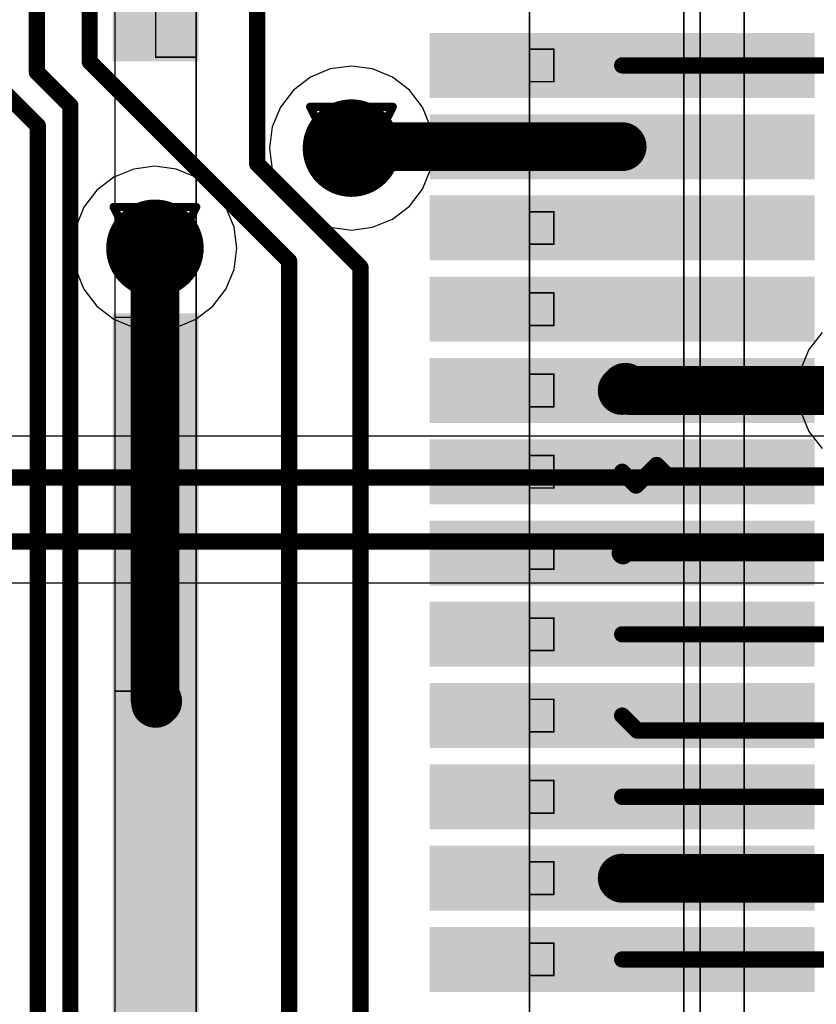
# Model space of a CAD drawing. Header units: millimetres. Extents: x 138 to 555, y 26 to 334.
# Tile 535 of 656: x 293.98 to 298.88, y 210.48 to 216.54. Entities that reach past the tile are written whole.
import ezdxf

# ---------------------------------------------------------------- set-up
doc = ezdxf.new("R2010")
doc.units = ezdxf.units.MM
for name, color, linetype in [('BottomLayer', 5, 'Continuous'), ('DrillDrawing', 1, 'Continuous'), ('Mechanical27', 56, 'Continuous'), ('MidLayer1', 16, 'Continuous'), ('MidLayer2', 76, 'Continuous'), ('MidLayer3', 90, 'Continuous'), ('MidLayer4', 156, 'Continuous'), ('MultiLayer', 9, 'Continuous'), ('TopLayer', 1, 'Continuous'), ('TopPaste', 8, 'Continuous'), ('TopSolder', 216, 'Continuous'), ('ViaHoleLayer', 16, 'Continuous')]:
    doc.layers.add(name, color=color, linetype=linetype)

# ---------------------------------------------------------------- blocks, each defined once
blk = doc.blocks.new('CON_SAMTEC_QSH_060_01_L_D_A_944')
at = {"layer": 'Mechanical27', "const_width": 0.01}
for points in [[(20.635, 3.62), (-20.635, 3.62)], [(18.547, 3.35), (-18.55, 3.35)], [(18.5, 3.25), (-18.5, 3.25)], [(9.35, 2.45), (9.15, 2.45)], [(9.15, 2.3), (9.15, 2.45)], [(9.35, 2.3), (9.35, 2.45)], [(9.85, 2.45), (9.65, 2.45)], [(9.65, 2.3), (9.65, 2.45)], [(9.85, 2.3), (9.85, 2.45)], [(10.35, 2.45), (10.15, 2.45)], [(10.15, 2.3), (10.15, 2.45)], [(10.35, 2.3), (10.35, 2.45)], [(10.85, 2.45), (10.65, 2.45)], [(10.65, 2.3), (10.65, 2.45)], [(10.85, 2.3), (10.85, 2.45)], [(11.35, 2.45), (11.15, 2.45)], [(11.15, 2.3), (11.15, 2.45)], [(11.35, 2.3), (11.35, 2.45)], [(11.85, 2.45), (11.65, 2.45)], [(11.65, 2.3), (11.65, 2.45)], [(11.85, 2.3), (11.85, 2.45)], [(12.35, 2.45), (12.15, 2.45)], [(12.15, 2.3), (12.15, 2.45)], [(12.35, 2.3), (12.35, 2.45)], [(12.85, 2.45), (12.65, 2.45)], [(12.65, 2.3), (12.65, 2.45)], [(12.85, 2.3), (12.85, 2.45)], [(13.35, 2.45), (13.15, 2.45)], [(13.15, 2.3), (13.15, 2.45)], [(13.35, 2.3), (13.35, 2.45)], [(13.85, 2.45), (13.65, 2.45)], [(13.65, 2.3), (13.65, 2.45)], [(13.85, 2.3), (13.85, 2.45)], [(14.35, 2.45), (14.15, 2.45)], [(14.15, 2.3), (14.15, 2.45)], [(14.35, 2.3), (14.35, 2.45)], [(14.85, 2.45), (14.65, 2.45)], [(14.65, 2.3), (14.65, 2.45)], [(14.85, 2.3), (14.85, 2.45)], [(18, 2.3), (2, 2.3)], [(9.35, 2.3), (9.15, 2.3)], [(9.85, 2.3), (9.65, 2.3)], [(10.35, 2.3), (10.15, 2.3)], [(10.85, 2.3), (10.65, 2.3)], [(11.35, 2.3), (11.15, 2.3)], [(11.85, 2.3), (11.65, 2.3)], [(12.35, 2.3), (12.15, 2.3)], [(12.85, 2.3), (12.65, 2.3)], [(13.35, 2.3), (13.15, 2.3)], [(13.85, 2.3), (13.65, 2.3)], [(14.35, 2.3), (14.15, 2.3)], [(14.85, 2.3), (14.65, 2.3)], [(18, 0.25), (2, 0.25)], [(9.2, 0.25), (6.9, 0.25)], [(9.2, 0), (9.2, 0.25)], [(9.2, 0), (6.9, 0)], [(13.1, 0), (10.8, 0)], [(10.8, -0.25), (10.8, 0)], [(13.1, -0.25), (13.1, 0)], [(18, -0.25), (2, -0.25)], [(13.1, -0.25), (10.8, -0.25)]]:
    blk.add_lwpolyline(points, dxfattribs=at)
at = {"layer": 'Mechanical27', "const_width": 0.005}
for points in [[(9.1475, 2.45, 1), (9.1525, 2.45, 1)], [(9.1475, 2.45, 1), (9.1525, 2.45, 1)], [(9.3475, 2.45, 1), (9.3525, 2.45, 1)], [(9.3475, 2.45, 1), (9.3525, 2.45, 1)], [(9.6475, 2.45, 1), (9.6525, 2.45, 1)], [(9.6475, 2.45, 1), (9.6525, 2.45, 1)], [(9.8475, 2.45, 1), (9.8525, 2.45, 1)], [(9.8475, 2.45, 1), (9.8525, 2.45, 1)], [(10.1475, 2.45, 1), (10.1525, 2.45, 1)], [(10.1475, 2.45, 1), (10.1525, 2.45, 1)], [(10.3475, 2.45, 1), (10.3525, 2.45, 1)], [(10.3475, 2.45, 1), (10.3525, 2.45, 1)], [(10.6475, 2.45, 1), (10.6525, 2.45, 1)], [(10.6475, 2.45, 1), (10.6525, 2.45, 1)], [(10.8475, 2.45, 1), (10.8525, 2.45, 1)], [(10.8475, 2.45, 1), (10.8525, 2.45, 1)], [(11.1475, 2.45, 1), (11.1525, 2.45, 1)], [(11.1475, 2.45, 1), (11.1525, 2.45, 1)], [(11.3475, 2.45, 1), (11.3525, 2.45, 1)], [(11.3475, 2.45, 1), (11.3525, 2.45, 1)], [(11.6475, 2.45, 1), (11.6525, 2.45, 1)], [(11.6475, 2.45, 1), (11.6525, 2.45, 1)], [(11.8475, 2.45, 1), (11.8525, 2.45, 1)], [(11.8475, 2.45, 1), (11.8525, 2.45, 1)], [(12.1475, 2.45, 1), (12.1525, 2.45, 1)], [(12.1475, 2.45, 1), (12.1525, 2.45, 1)], [(12.3475, 2.45, 1), (12.3525, 2.45, 1)], [(12.3475, 2.45, 1), (12.3525, 2.45, 1)], [(12.6475, 2.45, 1), (12.6525, 2.45, 1)], [(12.6475, 2.45, 1), (12.6525, 2.45, 1)], [(12.8475, 2.45, 1), (12.8525, 2.45, 1)], [(12.8475, 2.45, 1), (12.8525, 2.45, 1)], [(13.1475, 2.45, 1), (13.1525, 2.45, 1)], [(13.1475, 2.45, 1), (13.1525, 2.45, 1)], [(13.3475, 2.45, 1), (13.3525, 2.45, 1)], [(13.3475, 2.45, 1), (13.3525, 2.45, 1)], [(13.6475, 2.45, 1), (13.6525, 2.45, 1)], [(13.6475, 2.45, 1), (13.6525, 2.45, 1)], [(13.8475, 2.45, 1), (13.8525, 2.45, 1)], [(13.8475, 2.45, 1), (13.8525, 2.45, 1)], [(14.1475, 2.45, 1), (14.1525, 2.45, 1)], [(14.1475, 2.45, 1), (14.1525, 2.45, 1)], [(14.3475, 2.45, 1), (14.3525, 2.45, 1)], [(14.3475, 2.45, 1), (14.3525, 2.45, 1)], [(14.6475, 2.45, 1), (14.6525, 2.45, 1)], [(14.6475, 2.45, 1), (14.6525, 2.45, 1)], [(14.8475, 2.45, 1), (14.8525, 2.45, 1)], [(14.8475, 2.45, 1), (14.8525, 2.45, 1)], [(9.1475, 2.3, 1), (9.1525, 2.3, 1)], [(9.1475, 2.3, 1), (9.1525, 2.3, 1)], [(9.3475, 2.3, 1), (9.3525, 2.3, 1)], [(9.3475, 2.3, 1), (9.3525, 2.3, 1)], [(9.6475, 2.3, 1), (9.6525, 2.3, 1)], [(9.6475, 2.3, 1), (9.6525, 2.3, 1)], [(9.8475, 2.3, 1), (9.8525, 2.3, 1)], [(9.8475, 2.3, 1), (9.8525, 2.3, 1)], [(10.1475, 2.3, 1), (10.1525, 2.3, 1)], [(10.1475, 2.3, 1), (10.1525, 2.3, 1)], [(10.3475, 2.3, 1), (10.3525, 2.3, 1)], [(10.3475, 2.3, 1), (10.3525, 2.3, 1)], [(10.6475, 2.3, 1), (10.6525, 2.3, 1)], [(10.6475, 2.3, 1), (10.6525, 2.3, 1)], [(10.8475, 2.3, 1), (10.8525, 2.3, 1)], [(10.8475, 2.3, 1), (10.8525, 2.3, 1)], [(11.1475, 2.3, 1), (11.1525, 2.3, 1)], [(11.1475, 2.3, 1), (11.1525, 2.3, 1)], [(11.3475, 2.3, 1), (11.3525, 2.3, 1)], [(11.3475, 2.3, 1), (11.3525, 2.3, 1)], [(11.6475, 2.3, 1), (11.6525, 2.3, 1)], [(11.6475, 2.3, 1), (11.6525, 2.3, 1)], [(11.8475, 2.3, 1), (11.8525, 2.3, 1)], [(11.8475, 2.3, 1), (11.8525, 2.3, 1)], [(12.1475, 2.3, 1), (12.1525, 2.3, 1)], [(12.1475, 2.3, 1), (12.1525, 2.3, 1)], [(12.3475, 2.3, 1), (12.3525, 2.3, 1)], [(12.3475, 2.3, 1), (12.3525, 2.3, 1)], [(12.6475, 2.3, 1), (12.6525, 2.3, 1)], [(12.6475, 2.3, 1), (12.6525, 2.3, 1)], [(12.8475, 2.3, 1), (12.8525, 2.3, 1)], [(12.8475, 2.3, 1), (12.8525, 2.3, 1)], [(13.1475, 2.3, 1), (13.1525, 2.3, 1)], [(13.1475, 2.3, 1), (13.1525, 2.3, 1)], [(13.3475, 2.3, 1), (13.3525, 2.3, 1)], [(13.3475, 2.3, 1), (13.3525, 2.3, 1)], [(13.6475, 2.3, 1), (13.6525, 2.3, 1)], [(13.6475, 2.3, 1), (13.6525, 2.3, 1)], [(13.8475, 2.3, 1), (13.8525, 2.3, 1)], [(13.8475, 2.3, 1), (13.8525, 2.3, 1)], [(14.1475, 2.3, 1), (14.1525, 2.3, 1)], [(14.1475, 2.3, 1), (14.1525, 2.3, 1)], [(14.3475, 2.3, 1), (14.3525, 2.3, 1)], [(14.3475, 2.3, 1), (14.3525, 2.3, 1)], [(14.6475, 2.3, 1), (14.6525, 2.3, 1)], [(14.6475, 2.3, 1), (14.6525, 2.3, 1)], [(14.8475, 2.3, 1), (14.8525, 2.3, 1)], [(14.8475, 2.3, 1), (14.8525, 2.3, 1)], [(9.1975, 0.25, 1), (9.2025, 0.25, 1)], [(9.1975, 0.25, 1), (9.2025, 0.25, 1)], [(9.1975, 0, 1), (9.2025, 0, 1)], [(9.1975, 0, 1), (9.2025, 0, 1)], [(10.7975, 0, 1), (10.8025, 0, 1)], [(10.7975, 0, 1), (10.8025, 0, 1)], [(13.0975, 0, 1), (13.1025, 0, 1)], [(13.0975, 0, 1), (13.1025, 0, 1)], [(10.7975, -0.25, 1), (10.8025, -0.25, 1)], [(10.7975, -0.25, 1), (10.8025, -0.25, 1)], [(13.0975, -0.25, 1), (13.1025, -0.25, 1)], [(13.0975, -0.25, 1), (13.1025, -0.25, 1)]]:
    blk.add_lwpolyline(points, format="xyb", close=True, dxfattribs=at)
at = {"layer": 'TopLayer'}
for points in [[(9.4, 1.735), (9.4, 4.005), (9.1, 1.735), (9.1, 4.005)], [(9.9, 1.735), (9.9, 4.005), (9.6, 1.735), (9.6, 4.005)], [(10.4, 1.735), (10.4, 4.005), (10.1, 1.735), (10.1, 4.005)], [(10.9, 1.735), (10.9, 4.005), (10.6, 1.735), (10.6, 4.005)], [(11.4, 1.735), (11.4, 4.005), (11.1, 1.735), (11.1, 4.005)], [(11.9, 1.735), (11.9, 4.005), (11.6, 1.735), (11.6, 4.005)], [(12.4, 1.735), (12.4, 4.005), (12.1, 1.735), (12.1, 4.005)], [(12.9, 1.735), (12.9, 4.005), (12.6, 1.735), (12.6, 4.005)], [(13.4, 1.735), (13.4, 4.005), (13.1, 1.735), (13.1, 4.005)], [(13.9, 1.735), (13.9, 4.005), (13.6, 1.735), (13.6, 4.005)], [(14.4, 1.735), (14.4, 4.005), (14.1, 1.735), (14.1, 4.005)], [(14.9, 1.735), (14.9, 4.005), (14.6, 1.735), (14.6, 4.005)], [(4.475, -0.215), (9.175, -0.215), (4.475, 0.215), (9.175, 0.215)], [(10.825, -0.215), (15.525, -0.215), (10.825, 0.215), (15.525, 0.215)]]:
    blk.add_solid(points, dxfattribs=at)
at = {"layer": 'TopPaste'}
for points in [[(9.4, 1.735), (9.4, 4.005), (9.1, 1.735), (9.1, 4.005)], [(9.9, 1.735), (9.9, 4.005), (9.6, 1.735), (9.6, 4.005)], [(10.4, 1.735), (10.4, 4.005), (10.1, 1.735), (10.1, 4.005)], [(10.9, 1.735), (10.9, 4.005), (10.6, 1.735), (10.6, 4.005)], [(11.4, 1.735), (11.4, 4.005), (11.1, 1.735), (11.1, 4.005)], [(11.9, 1.735), (11.9, 4.005), (11.6, 1.735), (11.6, 4.005)], [(12.4, 1.735), (12.4, 4.005), (12.1, 1.735), (12.1, 4.005)], [(12.9, 1.735), (12.9, 4.005), (12.6, 1.735), (12.6, 4.005)], [(13.4, 1.735), (13.4, 4.005), (13.1, 1.735), (13.1, 4.005)], [(13.9, 1.735), (13.9, 4.005), (13.6, 1.735), (13.6, 4.005)], [(14.4, 1.735), (14.4, 4.005), (14.1, 1.735), (14.1, 4.005)], [(14.9, 1.735), (14.9, 4.005), (14.6, 1.735), (14.6, 4.005)], [(4.475, -0.215), (9.175, -0.215), (4.475, 0.215), (9.175, 0.215)], [(10.825, -0.215), (15.525, -0.215), (10.825, 0.215), (15.525, 0.215)]]:
    blk.add_solid(points, dxfattribs=at)
at = {"layer": 'TopSolder'}
for points in [[(9.45, 1.685), (9.45, 4.055), (9.05, 1.685), (9.05, 4.055)], [(9.95, 1.685), (9.95, 4.055), (9.55, 1.685), (9.55, 4.055)], [(10.45, 1.685), (10.45, 4.055), (10.05, 1.685), (10.05, 4.055)], [(10.95, 1.685), (10.95, 4.055), (10.55, 1.685), (10.55, 4.055)], [(11.45, 1.685), (11.45, 4.055), (11.05, 1.685), (11.05, 4.055)], [(11.95, 1.685), (11.95, 4.055), (11.55, 1.685), (11.55, 4.055)], [(12.45, 1.685), (12.45, 4.055), (12.05, 1.685), (12.05, 4.055)], [(12.95, 1.685), (12.95, 4.055), (12.55, 1.685), (12.55, 4.055)], [(13.45, 1.685), (13.45, 4.055), (13.05, 1.685), (13.05, 4.055)], [(13.95, 1.685), (13.95, 4.055), (13.55, 1.685), (13.55, 4.055)], [(14.45, 1.685), (14.45, 4.055), (14.05, 1.685), (14.05, 4.055)], [(14.95, 1.685), (14.95, 4.055), (14.55, 1.685), (14.55, 4.055)], [(4.425, -0.265), (9.225, -0.265), (4.425, 0.265), (9.225, 0.265)], [(10.775, -0.265), (15.575, -0.265), (10.775, 0.265), (15.575, 0.265)]]:
    blk.add_solid(points, dxfattribs=at)

msp = doc.modelspace()

# ---------------------------------------------------------------- linework, layer by layer
at = {"layer": 'BottomLayer'}
for p, q in [((300.0935, 213.9763), (291.6054, 213.9763)), ((290.749, 213.0739), (300.1356, 213.0739))]:
    msp.add_line(p, q, dxfattribs=at)
at = {"layer": 'BottomLayer', "const_width": 0.3}
for points in [[(295.875, 215.7486, 1), (296.175, 215.7486, 1)], [(294.6662, 215.1324, 1), (294.9662, 215.1324, 1)]]:
    msp.add_lwpolyline(points, format="xyb", close=True, dxfattribs=at)
at = {"layer": 'BottomLayer', "const_width": 0.1}
for points in [[(291.4998, 213.7214), (300.1991, 213.7214)], [(290.749, 213.3288), (300.3071, 213.3288)]]:
    msp.add_lwpolyline(points, dxfattribs=at)
at = {"layer": 'DrillDrawing', "const_width": 0.0508}
for points in [[(295.771, 216.0026), (296.279, 216.0026)], [(295.771, 216.0026), (296.025, 215.4946)], [(296.025, 215.4946), (296.279, 216.0026)], [(295.8726, 215.901), (296.1774, 215.901)], [(295.8726, 215.901), (296.025, 215.5962)], [(296.025, 215.5962), (296.1774, 215.901)], [(294.5622, 215.3864), (295.0702, 215.3864)], [(294.5622, 215.3864), (294.8162, 214.8784)], [(294.8162, 214.8784), (295.0702, 215.3864)], [(294.6638, 215.2848), (294.9686, 215.2848)], [(294.6638, 215.2848), (294.8162, 214.98)], [(294.8162, 214.98), (294.9686, 215.2848)]]:
    msp.add_lwpolyline(points, dxfattribs=at)
at = {"layer": 'DrillDrawing', "const_width": 0.0254}
for points in [[(295.7583, 216.0026, 1), (295.7837, 216.0026, 1)], [(295.7583, 216.0026, 1), (295.7837, 216.0026, 1)], [(296.2663, 216.0026, 1), (296.2917, 216.0026, 1)], [(296.2663, 216.0026, 1), (296.2917, 216.0026, 1)], [(295.8599, 215.901, 1), (295.8853, 215.901, 1)], [(295.8599, 215.901, 1), (295.8853, 215.901, 1)], [(296.1647, 215.901, 1), (296.1901, 215.901, 1)], [(296.1647, 215.901, 1), (296.1901, 215.901, 1)], [(296.0123, 215.5962, 1), (296.0377, 215.5962, 1)], [(296.0123, 215.5962, 1), (296.0377, 215.5962, 1)], [(296.0123, 215.4946, 1), (296.0377, 215.4946, 1)], [(296.0123, 215.4946, 1), (296.0377, 215.4946, 1)], [(294.5495, 215.3864, 1), (294.5749, 215.3864, 1)], [(294.5495, 215.3864, 1), (294.5749, 215.3864, 1)], [(295.0575, 215.3864, 1), (295.0829, 215.3864, 1)], [(295.0575, 215.3864, 1), (295.0829, 215.3864, 1)], [(294.6511, 215.2848, 1), (294.6765, 215.2848, 1)], [(294.6511, 215.2848, 1), (294.6765, 215.2848, 1)], [(294.9559, 215.2848, 1), (294.9813, 215.2848, 1)], [(294.9559, 215.2848, 1), (294.9813, 215.2848, 1)], [(294.8035, 214.98, 1), (294.8289, 214.98, 1)], [(294.8035, 214.98, 1), (294.8289, 214.98, 1)], [(294.8035, 214.8784, 1), (294.8289, 214.8784, 1)], [(294.8035, 214.8784, 1), (294.8289, 214.8784, 1)]]:
    msp.add_lwpolyline(points, format="xyb", close=True, dxfattribs=at)
at = {"layer": 'MidLayer1'}
for p, q in [((295.8945, 216.2357), (295.7728, 216.1853)), ((296.025, 216.2529), (295.8945, 216.2357)), ((296.1555, 216.2357), (296.025, 216.2529)), ((296.2772, 216.1853), (296.1555, 216.2357)), ((295.7728, 216.1853), (295.6684, 216.1052)), ((296.3816, 216.1052), (296.2772, 216.1853)), ((295.6684, 216.1052), (295.5883, 216.0007)), ((296.4617, 216.0007), (296.3816, 216.1052)), ((295.5883, 216.0007), (295.5379, 215.8791)), ((296.5121, 215.8791), (296.4617, 216.0007)), ((295.5379, 215.8791), (295.5207, 215.7486)), ((296.5293, 215.7486), (296.5121, 215.8791)), ((295.5207, 215.7486), (295.5379, 215.618)), ((296.5121, 215.618), (296.5293, 215.7486)), ((294.6857, 215.6196), (294.5641, 215.5692)), ((294.8162, 215.6368), (294.6857, 215.6196)), ((294.9468, 215.6196), (294.8162, 215.6368)), ((295.0684, 215.5692), (294.9468, 215.6196)), ((295.5379, 215.618), (295.5883, 215.4964)), ((296.4617, 215.4964), (296.5121, 215.618)), ((294.5641, 215.5692), (294.4596, 215.489)), ((295.1728, 215.489), (295.0684, 215.5692)), ((294.4596, 215.489), (294.3795, 215.3846)), ((295.253, 215.3846), (295.1728, 215.489)), ((295.5883, 215.4964), (295.6684, 215.392)), ((296.3816, 215.392), (296.4617, 215.4964)), ((294.3795, 215.3846), (294.3291, 215.263)), ((295.3034, 215.263), (295.253, 215.3846)), ((295.6684, 215.392), (295.7728, 215.3118)), ((296.2772, 215.3118), (296.3816, 215.392)), ((295.7728, 215.3118), (295.8945, 215.2614)), ((296.1555, 215.2614), (296.2772, 215.3118)), ((294.3291, 215.263), (294.3119, 215.1324)), ((295.3205, 215.1324), (295.3034, 215.263)), ((295.8945, 215.2614), (296.025, 215.2443)), ((296.025, 215.2443), (296.1555, 215.2614)), ((294.3119, 215.1324), (294.3291, 215.0019)), ((295.3034, 215.0019), (295.3205, 215.1324)), ((294.3291, 215.0019), (294.3795, 214.8803)), ((295.253, 214.8803), (295.3034, 215.0019)), ((294.3795, 214.8803), (294.4596, 214.7758)), ((295.1728, 214.7758), (295.253, 214.8803)), ((294.4596, 214.7758), (294.5641, 214.6957)), ((295.0684, 214.6957), (295.1728, 214.7758)), ((294.5641, 214.6957), (294.6857, 214.6453)), ((294.9468, 214.6453), (295.0684, 214.6957)), ((294.6857, 214.6453), (294.8162, 214.6281)), ((294.8162, 214.6281), (294.9468, 214.6453)), ((298.9199, 214.6139), (298.8398, 214.5095)), ((298.8398, 214.5095), (298.7894, 214.3878)), ((298.7894, 214.3878), (298.7722, 214.2573)), ((298.7722, 214.2573), (298.7894, 214.1268)), ((298.7894, 214.1268), (298.8398, 214.0051)), ((298.8398, 214.0051), (298.9199, 213.9007))]:
    msp.add_line(p, q, dxfattribs=at)
at = {"layer": 'MidLayer1', "const_width": 0.3}
for points in [[(295.875, 215.7486, 1), (296.175, 215.7486, 1)], [(294.6662, 215.1324, 1), (294.9662, 215.1324, 1)]]:
    msp.add_lwpolyline(points, format="xyb", close=True, dxfattribs=at)
at = {"layer": 'MidLayer2', "const_width": 0.3}
for points in [[(295.875, 215.7486, 1), (296.175, 215.7486, 1)], [(294.6662, 215.1324, 1), (294.9662, 215.1324, 1)]]:
    msp.add_lwpolyline(points, format="xyb", close=True, dxfattribs=at)
at = {"layer": 'MidLayer3', "const_width": 0.3}
for points in [[(295.875, 215.7486, 1), (296.175, 215.7486, 1)], [(294.6662, 215.1324, 1), (294.9662, 215.1324, 1)]]:
    msp.add_lwpolyline(points, format="xyb", close=True, dxfattribs=at)
at = {"layer": 'MidLayer4'}
for p, q in [((295.8945, 216.2357), (295.7728, 216.1853)), ((296.025, 216.2529), (295.8945, 216.2357)), ((296.1555, 216.2357), (296.025, 216.2529)), ((296.2772, 216.1853), (296.1555, 216.2357)), ((295.7728, 216.1853), (295.6684, 216.1052)), ((296.3816, 216.1052), (296.2772, 216.1853)), ((295.6684, 216.1052), (295.5883, 216.0007)), ((296.4617, 216.0007), (296.3816, 216.1052)), ((295.5883, 216.0007), (295.5379, 215.8791)), ((296.5121, 215.8791), (296.4617, 216.0007)), ((295.5379, 215.8791), (295.5207, 215.7486)), ((296.5293, 215.7486), (296.5121, 215.8791)), ((295.5207, 215.7486), (295.5379, 215.618)), ((296.5121, 215.618), (296.5293, 215.7486)), ((294.6857, 215.6196), (294.5641, 215.5692)), ((294.8162, 215.6368), (294.6857, 215.6196)), ((294.9468, 215.6196), (294.8162, 215.6368)), ((295.0684, 215.5692), (294.9468, 215.6196)), ((295.5379, 215.618), (295.5883, 215.4964)), ((296.4617, 215.4964), (296.5121, 215.618)), ((294.5641, 215.5692), (294.4596, 215.489)), ((295.1728, 215.489), (295.0684, 215.5692)), ((294.4596, 215.489), (294.3795, 215.3846)), ((295.253, 215.3846), (295.1728, 215.489)), ((295.5883, 215.4964), (295.6684, 215.392)), ((296.3816, 215.392), (296.4617, 215.4964)), ((294.3795, 215.3846), (294.3291, 215.263)), ((295.3034, 215.263), (295.253, 215.3846)), ((295.6684, 215.392), (295.7728, 215.3118)), ((296.2772, 215.3118), (296.3816, 215.392)), ((295.7728, 215.3118), (295.8945, 215.2614)), ((296.1555, 215.2614), (296.2772, 215.3118)), ((294.3291, 215.263), (294.3119, 215.1324)), ((295.3205, 215.1324), (295.3034, 215.263)), ((295.8945, 215.2614), (296.025, 215.2443)), ((296.025, 215.2443), (296.1555, 215.2614)), ((294.3119, 215.1324), (294.3291, 215.0019)), ((295.3034, 215.0019), (295.3205, 215.1324)), ((294.3291, 215.0019), (294.3795, 214.8803)), ((295.253, 214.8803), (295.3034, 215.0019)), ((294.3795, 214.8803), (294.4596, 214.7758)), ((295.1728, 214.7758), (295.253, 214.8803)), ((294.4596, 214.7758), (294.5641, 214.6957)), ((295.0684, 214.6957), (295.1728, 214.7758)), ((294.5641, 214.6957), (294.6857, 214.6453)), ((294.9468, 214.6453), (295.0684, 214.6957)), ((294.6857, 214.6453), (294.8162, 214.6281)), ((294.8162, 214.6281), (294.9468, 214.6453)), ((298.9199, 214.6139), (298.8398, 214.5095)), ((298.8398, 214.5095), (298.7894, 214.3878)), ((298.7894, 214.3878), (298.7722, 214.2573)), ((298.7722, 214.2573), (298.7894, 214.1268)), ((298.7894, 214.1268), (298.8398, 214.0051)), ((298.8398, 214.0051), (298.9199, 213.9007))]:
    msp.add_line(p, q, dxfattribs=at)
at = {"layer": 'MidLayer4', "const_width": 0.3}
for points in [[(295.875, 215.7486, 1), (296.175, 215.7486, 1)], [(294.6662, 215.1324, 1), (294.9662, 215.1324, 1)]]:
    msp.add_lwpolyline(points, format="xyb", close=True, dxfattribs=at)
at = {"layer": 'MultiLayer', "const_width": 0.3}
for points in [[(295.875, 215.7486, 1), (296.175, 215.7486, 1)], [(294.6662, 215.1324, 1), (294.9662, 215.1324, 1)]]:
    msp.add_lwpolyline(points, format="xyb", close=True, dxfattribs=at)
at = {"layer": 'TopLayer'}
for points, const_width in [([(294.4145, 216.2807), (294.4145, 217.2907)], 0.1), ([(295.4452, 215.6508), (295.4452, 217.2026)], 0.1), ([(294.0898, 216.2156), (294.0898, 216.6535)], 0.1), ([(294.4145, 216.2807), (295.6417, 215.0535)], 0.1), ([(294.0898, 216.2156), (294.2958, 216.0097)], 0.1), ([(297.6905, 216.2574), (299.1083, 216.2574)], 0.1), ([(293.8067, 216.1754), (294.0958, 215.8863)], 0.1), ([(294.2958, 205.0821), (294.2958, 216.0097)], 0.1), ([(294.0958, 204.7953), (294.0958, 215.8863)], 0.1), ([(296.025, 215.7486), (296.0338, 215.7574)], 0.3), ([(296.0338, 215.7574), (297.6905, 215.7574)], 0.3), ([(295.4452, 215.6508), (296.0805, 215.0155)], 0.1), ([(294.8162, 212.3623), (294.8162, 215.1324)], 0.3), ([(295.6417, 193.2699), (295.6417, 215.0535)], 0.1), ([(296.0805, 193.6732), (296.0805, 215.0155)], 0.1), ([(297.6905, 214.2574), (297.7102, 214.2772)], 0.3), ([(297.7102, 214.2772), (297.7301, 214.2573)], 0.3), ([(297.7301, 214.2573), (299.2765, 214.2573)], 0.3), ([(297.7754, 213.6724), (297.9023, 213.7993)], 0.1), ([(297.9023, 213.7993), (297.9677, 213.734)], 0.1), ([(297.6905, 213.7574), (297.7754, 213.6724)], 0.1), ([(297.9677, 213.734), (301.2829, 213.734)], 0.1), ([(297.6905, 213.2574), (297.6952, 213.2526)], 0.13), ([(297.6952, 213.2526), (297.7139, 213.2713)], 0.13), ([(297.7139, 213.2713), (299.3582, 213.2713)], 0.13), ([(297.6905, 212.7574), (299.2026, 212.7574)], 0.1), ([(294.8162, 212.3623), (294.8333, 212.3452)], 0.3), ([(294.8205, 212.3324), (294.8333, 212.3452)], 0.3), ([(297.6905, 212.2574), (297.7825, 212.1654)], 0.1), ([(297.7825, 212.1654), (300.1046, 212.1654)], 0.1), ([(297.6905, 211.7574), (299.6704, 211.7574)], 0.1), ([(297.6905, 211.2574), (297.6918, 211.2561)], 0.3), ([(297.6918, 211.2561), (299.3984, 211.2561)], 0.3), ([(297.6905, 210.7574), (299.4237, 210.7574)], 0.1)]:
    msp.add_lwpolyline(points, dxfattribs=dict(at, const_width=const_width))
for points, const_width in [([(294.3895, 216.2807, 1), (294.4395, 216.2807, 1)], 0.05), ([(294.3895, 216.2807, 1), (294.4395, 216.2807, 1)], 0.05), ([(294.0648, 216.2156, 1), (294.1148, 216.2156, 1)], 0.05), ([(294.0648, 216.2156, 1), (294.1148, 216.2156, 1)], 0.05), ([(297.6655, 216.2574, 1), (297.7155, 216.2574, 1)], 0.05), ([(294.2708, 216.0097, 1), (294.3208, 216.0097, 1)], 0.05), ([(294.2708, 216.0097, 1), (294.3208, 216.0097, 1)], 0.05), ([(295.875, 215.7486, 1), (296.175, 215.7486, 1)], 0.3), ([(294.0708, 215.8863, 1), (294.1208, 215.8863, 1)], 0.05), ([(294.0708, 215.8863, 1), (294.1208, 215.8863, 1)], 0.05), ([(295.95, 215.7486, 1), (296.1, 215.7486, 1)], 0.15), ([(295.9588, 215.7574, 1), (296.1088, 215.7574, 1)], 0.15), ([(295.9588, 215.7574, 1), (296.1088, 215.7574, 1)], 0.15), ([(297.6155, 215.7574, 1), (297.7655, 215.7574, 1)], 0.15), ([(295.4202, 215.6508, 1), (295.4702, 215.6508, 1)], 0.05), ([(295.4202, 215.6508, 1), (295.4702, 215.6508, 1)], 0.05), ([(294.6662, 215.1324, 1), (294.9662, 215.1324, 1)], 0.3), ([(294.7412, 215.1324, 1), (294.8912, 215.1324, 1)], 0.15), ([(295.6167, 215.0535, 1), (295.6667, 215.0535, 1)], 0.05), ([(295.6167, 215.0535, 1), (295.6667, 215.0535, 1)], 0.05), ([(296.0555, 215.0155, 1), (296.1055, 215.0155, 1)], 0.05), ([(296.0555, 215.0155, 1), (296.1055, 215.0155, 1)], 0.05), ([(297.6155, 214.2574, 1), (297.7655, 214.2574, 1)], 0.15), ([(297.6352, 214.2772, 1), (297.7852, 214.2772, 1)], 0.15), ([(297.6352, 214.2772, 1), (297.7852, 214.2772, 1)], 0.15), ([(297.6551, 214.2573, 1), (297.8051, 214.2573, 1)], 0.15), ([(297.6551, 214.2573, 1), (297.8051, 214.2573, 1)], 0.15), ([(297.8773, 213.7993, 1), (297.9273, 213.7993, 1)], 0.05), ([(297.8773, 213.7993, 1), (297.9273, 213.7993, 1)], 0.05), ([(297.6655, 213.7574, 1), (297.7155, 213.7574, 1)], 0.05), ([(297.9427, 213.734, 1), (297.9927, 213.734, 1)], 0.05), ([(297.9427, 213.734, 1), (297.9927, 213.734, 1)], 0.05), ([(297.7504, 213.6724, 1), (297.8004, 213.6724, 1)], 0.05), ([(297.7504, 213.6724, 1), (297.8004, 213.6724, 1)], 0.05), ([(297.658, 213.2574, 1), (297.723, 213.2574, 1)], 0.065), ([(297.6627, 213.2526, 1), (297.7277, 213.2526, 1)], 0.065), ([(297.6627, 213.2526, 1), (297.7277, 213.2526, 1)], 0.065), ([(297.6814, 213.2713, 1), (297.7464, 213.2713, 1)], 0.065), ([(297.6814, 213.2713, 1), (297.7464, 213.2713, 1)], 0.065), ([(297.6655, 212.7574, 1), (297.7155, 212.7574, 1)], 0.05), ([(294.7412, 212.3623, 1), (294.8912, 212.3623, 1)], 0.15), ([(294.7412, 212.3623, 1), (294.8912, 212.3623, 1)], 0.15), ([(294.7455, 212.3324, 1), (294.8955, 212.3324, 1)], 0.15), ([(294.7583, 212.3452, 1), (294.9083, 212.3452, 1)], 0.15), ([(294.7583, 212.3452, 1), (294.9083, 212.3452, 1)], 0.15), ([(297.6655, 212.2574, 1), (297.7155, 212.2574, 1)], 0.05), ([(297.7575, 212.1654, 1), (297.8075, 212.1654, 1)], 0.05), ([(297.7575, 212.1654, 1), (297.8075, 212.1654, 1)], 0.05), ([(297.6655, 211.7574, 1), (297.7155, 211.7574, 1)], 0.05), ([(297.6155, 211.2574, 1), (297.7655, 211.2574, 1)], 0.15), ([(297.6168, 211.2561, 1), (297.7668, 211.2561, 1)], 0.15), ([(297.6168, 211.2561, 1), (297.7668, 211.2561, 1)], 0.15), ([(297.6655, 210.7574, 1), (297.7155, 210.7574, 1)], 0.05)]:
    msp.add_lwpolyline(points, format="xyb", close=True, dxfattribs=dict(at, const_width=const_width))
at = {"layer": 'ViaHoleLayer', "const_width": 0.15}
for points in [[(295.95, 215.7486, 1), (296.1, 215.7486, 1)], [(294.7412, 215.1324, 1), (294.8912, 215.1324, 1)]]:
    msp.add_lwpolyline(points, format="xyb", close=True, dxfattribs=at)

# ---------------------------------------------------------------- block references
at = {"rotation": 270}
msp.add_blockref('CON_SAMTEC_QSH_060_01_L_D_A_944', (294.8205, 225.5074), dxfattribs=at)

doc.saveas('drawing.dxf')
